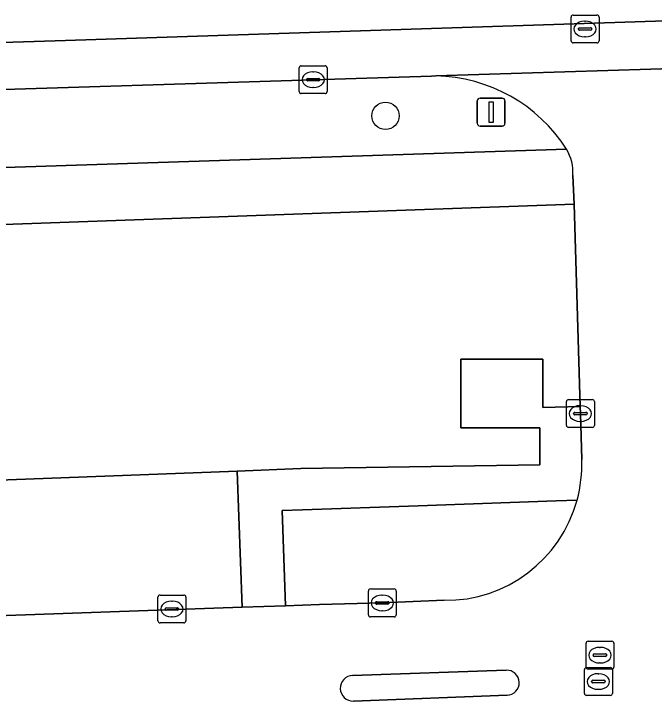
# Model space of a CAD drawing. Extents: x 160554 to 161248, y 385329 to 386506.
# Drawn here: x 160952.05 to 160974.98, y 386426.48 to 386451.53 of the extents above; entities that cross this region are included whole.
import ezdxf

# ---------------------------------------------------------------- set-up
doc = ezdxf.new("R2010")
doc.units = 0
for name, color, linetype in [('IMGEO_Berm_groen', 7, 'Continuous'), ('IMGEO_Boom', 7, 'Continuous'), ('IMGEO_Groenvoorziening', 7, 'Continuous'), ('IMGEO_Kolk', 7, 'Continuous'), ('IMGEO_Lichtmast', 7, 'Continuous'), ('IMGEO_Parkeervlak_open', 7, 'Continuous'), ('IMGEO_Rijbaan_lokaal_gesloten', 7, 'Continuous'), ('IMGEO_Rijbaan_lokaal_open', 7, 'Continuous'), ('IMGEO_Rioolput', 7, 'Continuous'), ('IMGEO_Verkeerseiland_open', 7, 'Continuous'), ('IMGEO_Voetpad_open', 7, 'Continuous')]:
    doc.layers.add(name, color=color, linetype=linetype)

msp = doc.modelspace()

# ---------------------------------------------------------------- linework, layer by layer
at = {"layer": 'IMGEO_Berm_groen'}
msp.add_lwpolyline([(160967.167, 386449.316), (160967.01, 386449.301), (160962.771, 386449.179), (160949.769, 386448.768), (160937.326, 386448.383), (160930.106, 386448.161), (160930.229, 386445.311), (160931.965, 386445.388), (160971.853, 386446.687)], dxfattribs=at)
msp.add_arc((160967.047, 386443.612), 5.706, 32.6158, 88.7964, dxfattribs=at)
at = {"layer": 'IMGEO_Boom'}
msp.add_circle((160965.362, 386447.881), 0.489, dxfattribs=at)
at = {"layer": 'IMGEO_Groenvoorziening'}
for points in [[(160960.041, 386435.154), (160962.332, 386435.242), (160970.895, 386435.378), (160970.895, 386436.703), (160968.056, 386436.703), (160968.056, 386439.167), (160971.006, 386439.167), (160971.006, 386437.437), (160972.339, 386437.466), (160972.126, 386444.713), (160937.591, 386443.488), (160886.276, 386441.629), (160825.373, 386439.458), (160814.834, 386439.093), (160800.419, 386438.624), (160707.062, 386435.203)], [(160832.564, 386427.954), (160832.415, 386432.441), (160832.662, 386432.449), (160844.831, 386432.859), (160845.815, 386432.892), (160848.916, 386428.833), (160848.974, 386428.529), (160859.611, 386428.949), (160859.87, 386428.958), (160868.522, 386429.265), (160870.523, 386429.336), (160870.398, 386431.926), (160874.728, 386432.054), (160889.661, 386432.6), (160941.272, 386434.425), (160943.281, 386434.512), (160960.041, 386435.154)], [(160972.228, 386434.113), (160971.481, 386434.087), (160966.538, 386433.913), (160962.383, 386433.768), (160961.659, 386433.742), (160961.778, 386430.325), (160962.998, 386430.367), (160965.248, 386430.429), (160967.467, 386430.523)]]:
    msp.add_lwpolyline(points, dxfattribs=at)
msp.add_arc((160967.532, 386435.388), 4.866, 269.2305, 344.8052, dxfattribs=at)
at = {"layer": 'IMGEO_Kolk'}
for p, q in [((160962.27, 386448.753), (160962.27, 386449.605)), ((160962.345, 386449.679), (160963.197, 386449.679)), ((160963.271, 386449.605), (160963.271, 386448.753)), ((160962.758, 386449.459), (160962.783, 386449.459)), ((160962.529, 386449.173), (160962.529, 386449.185)), ((160962.967, 386449.136), (160962.569, 386449.136)), ((160962.572, 386449.222), (160962.97, 386449.222)), ((160963.013, 386449.185), (160963.013, 386449.173)), ((160962.781, 386448.899), (160962.756, 386448.899)), ((160963.197, 386448.679), (160962.345, 386448.679)), ((160971.845, 386436.789), (160971.845, 386437.641)), ((160971.92, 386437.715), (160972.772, 386437.715)), ((160972.846, 386437.641), (160972.846, 386436.789)), ((160972.333, 386437.495), (160972.358, 386437.495)), ((160972.104, 386437.209), (160972.104, 386437.221)), ((160972.542, 386437.172), (160972.144, 386437.172)), ((160972.147, 386437.258), (160972.545, 386437.258)), ((160972.588, 386437.221), (160972.588, 386437.209)), ((160972.356, 386436.935), (160972.331, 386436.935)), ((160972.772, 386436.715), (160971.92, 386436.715)), ((160964.747, 386430.003), (160964.747, 386430.855)), ((160964.822, 386430.929), (160965.674, 386430.929)), ((160965.748, 386430.855), (160965.748, 386430.003)), ((160957.207, 386429.786), (160957.207, 386430.638)), ((160957.282, 386430.712), (160958.134, 386430.712)), ((160958.208, 386430.638), (160958.208, 386429.786)), ((160965.235, 386430.709), (160965.26, 386430.709)), ((160957.695, 386430.492), (160957.72, 386430.492)), ((160965.006, 386430.423), (160965.006, 386430.435)), ((160965.444, 386430.386), (160965.046, 386430.386)), ((160965.049, 386430.472), (160965.447, 386430.472)), ((160965.49, 386430.435), (160965.49, 386430.423)), ((160957.466, 386430.206), (160957.466, 386430.218)), ((160957.904, 386430.169), (160957.506, 386430.169)), ((160957.509, 386430.255), (160957.907, 386430.255)), ((160957.95, 386430.218), (160957.95, 386430.206)), ((160965.258, 386430.149), (160965.233, 386430.149)), ((160957.718, 386429.932), (160957.693, 386429.932)), ((160965.674, 386429.929), (160964.822, 386429.929)), ((160958.134, 386429.712), (160957.282, 386429.712))]:
    msp.add_line(p, q, dxfattribs=at)
for points in [[(160962.27, 386448.753), (160962.27, 386449.605)], [(160962.345, 386449.679), (160963.197, 386449.679)], [(160963.271, 386449.605), (160963.271, 386448.753)], [(160963.197, 386448.679), (160962.345, 386448.679)], [(160971.845, 386436.789), (160971.845, 386437.641)], [(160971.92, 386437.715), (160972.772, 386437.715)], [(160972.846, 386437.641), (160972.846, 386436.789)], [(160972.772, 386436.715), (160971.92, 386436.715)], [(160964.747, 386430.003), (160964.747, 386430.855)], [(160964.822, 386430.929), (160965.674, 386430.929)], [(160965.748, 386430.855), (160965.748, 386430.003)], [(160957.207, 386429.786), (160957.207, 386430.638)], [(160957.282, 386430.712), (160958.134, 386430.712)], [(160958.208, 386430.638), (160958.208, 386429.786)], [(160965.674, 386429.929), (160964.822, 386429.929)], [(160958.134, 386429.712), (160957.282, 386429.712)]]:
    msp.add_lwpolyline(points, dxfattribs=at)
for centre, radius, start, end in [((160962.347, 386449.603), 0.0765, 91.552, 178.448), ((160962.347, 386449.603), 0.0765, 91.552, 178.448), ((160963.195, 386449.603), 0.0765, 1.552, 88.448), ((160963.195, 386449.603), 0.0765, 1.552, 88.448), ((160962.569, 386449.182), 0.0403, 85.8775, 175.7526), ((160962.566, 386449.172), 0.0366, 178.938, 274.7102), ((160962.97, 386449.179), 0.043, 264.8664, 352.4533), ((160962.974, 386449.184), 0.0386, 1.7309, 96.639), ((160962.347, 386448.755), 0.0765, 181.552, 268.448), ((160962.347, 386448.755), 0.0765, 181.552, 268.448), ((160963.195, 386448.755), 0.0765, 271.552, 358.448), ((160963.195, 386448.755), 0.0765, 271.552, 358.448), ((160971.922, 386437.639), 0.0765, 91.552, 178.448), ((160971.922, 386437.639), 0.0765, 91.552, 178.448), ((160972.77, 386437.639), 0.0765, 1.552, 88.448), ((160972.77, 386437.639), 0.0765, 1.552, 88.448), ((160972.144, 386437.218), 0.0403, 85.8775, 175.7526), ((160972.141, 386437.208), 0.0366, 178.938, 274.7102), ((160972.545, 386437.215), 0.043, 264.8664, 352.4533), ((160972.549, 386437.22), 0.0386, 1.7309, 96.639), ((160971.922, 386436.791), 0.0765, 181.552, 268.448), ((160971.922, 386436.791), 0.0765, 181.552, 268.448), ((160972.77, 386436.791), 0.0765, 271.552, 358.448), ((160972.77, 386436.791), 0.0765, 271.552, 358.448), ((160964.824, 386430.853), 0.0765, 91.552, 178.448), ((160964.824, 386430.853), 0.0765, 91.552, 178.448), ((160965.672, 386430.853), 0.0765, 1.552, 88.448), ((160965.672, 386430.853), 0.0765, 1.552, 88.448), ((160957.284, 386430.636), 0.0765, 91.552, 178.448), ((160957.284, 386430.636), 0.0765, 91.552, 178.448), ((160958.132, 386430.636), 0.0765, 1.552, 88.448), ((160958.132, 386430.636), 0.0765, 1.552, 88.448), ((160965.046, 386430.432), 0.0403, 85.8775, 175.7526), ((160965.043, 386430.422), 0.0366, 178.938, 274.7102), ((160965.447, 386430.429), 0.043, 264.8664, 352.4533), ((160965.451, 386430.434), 0.0386, 1.7309, 96.639), ((160957.506, 386430.215), 0.0403, 85.8775, 175.7526), ((160957.503, 386430.205), 0.0366, 178.938, 274.7102), ((160957.907, 386430.212), 0.043, 264.8664, 352.4533), ((160957.911, 386430.217), 0.0386, 1.7309, 96.639), ((160957.284, 386429.788), 0.0765, 181.552, 268.448), ((160957.284, 386429.788), 0.0765, 181.552, 268.448), ((160958.132, 386429.788), 0.0765, 271.552, 358.448), ((160958.132, 386429.788), 0.0765, 271.552, 358.448), ((160964.824, 386430.005), 0.0765, 181.552, 268.448), ((160964.824, 386430.005), 0.0765, 181.552, 268.448), ((160965.672, 386430.005), 0.0765, 271.552, 358.448), ((160965.672, 386430.005), 0.0765, 271.552, 358.448)]:
    msp.add_arc(centre, radius, start, end, dxfattribs=at)
for centre, major_axis, ratio, start_param, end_param in [((160962.757, 386449.179), (-0.387, 0.002), 0.722429, 4.712389, 7.853982), ((160962.782, 386449.179), (-0.39, 0.002), 0.717154, 1.570796, 4.712389), ((160972.332, 386437.215), (-0.387, 0.002), 0.722429, 4.712389, 7.853982), ((160972.357, 386437.215), (-0.39, 0.002), 0.717154, 1.570796, 4.712389), ((160965.234, 386430.429), (-0.387, 0.002), 0.722429, 4.712389, 7.853982), ((160965.259, 386430.429), (-0.39, 0.002), 0.717154, 1.570796, 4.712389), ((160957.694, 386430.212), (-0.387, 0.002), 0.722429, 4.712389, 7.853982), ((160957.719, 386430.212), (-0.39, 0.002), 0.717154, 1.570796, 4.712389)]:
    msp.add_ellipse(centre, major_axis=major_axis, ratio=ratio, start_param=start_param, end_param=end_param, dxfattribs=at)
at = {"layer": 'IMGEO_Lichtmast'}
for p, q in [((160968.651, 386447.616), (160968.651, 386448.416)), ((160968.651, 386448.416), (160968.651, 386447.616)), ((160968.751, 386448.516), (160969.541, 386448.516)), ((160969.541, 386448.516), (160968.751, 386448.516)), ((160969.641, 386448.416), (160969.641, 386447.616)), ((160969.641, 386447.616), (160969.641, 386448.416)), ((160969.541, 386447.516), (160968.751, 386447.516)), ((160968.751, 386447.516), (160969.541, 386447.516))]:
    msp.add_line(p, q, dxfattribs=at)
msp.add_lwpolyline([(160969.071, 386448.391), (160969.221, 386448.391), (160969.221, 386447.641), (160969.071, 386447.641), (160969.071, 386448.391)], dxfattribs=at)
for centre, start, end in [((160968.751, 386448.416), 90, 180), ((160968.751, 386448.416), 90, 180), ((160969.541, 386448.416), 0, 90), ((160969.541, 386448.416), 360, 90), ((160968.751, 386447.616), 180, 270), ((160968.751, 386447.616), 180, 270), ((160969.541, 386447.616), 270, 0), ((160969.541, 386447.616), 270, 0)]:
    msp.add_arc(centre, 0.1, start, end, dxfattribs=at)
at = {"layer": 'IMGEO_Parkeervlak_open'}
msp.add_lwpolyline([(160960.041, 386435.154), (160943.281, 386434.512), (160941.272, 386434.425), (160889.661, 386432.6), (160874.728, 386432.054), (160870.398, 386431.926), (160870.523, 386429.336), (160868.522, 386429.265), (160868.579, 386427.653), (160868.603, 386426.969), (160890.04, 386427.78), (160896.441, 386427.955), (160941.909, 386429.625), (160942.99, 386429.67), (160960.229, 386430.271)], close=True, dxfattribs=at)
at = {"layer": 'IMGEO_Rijbaan_lokaal_gesloten'}
msp.add_lwpolyline([(160949.769, 386448.768), (160962.771, 386449.179), (160967.01, 386449.301), (160967.167, 386449.316), (160977.951, 386449.648), (160977.958, 386451.373), (160953.521, 386450.568), (160901.237, 386448.921), (160852.696, 386447.375), (160852.687, 386446.189), (160852.709, 386445.698), (160853.973, 386445.744), (160870.471, 386446.27), (160885.916, 386446.755), (160901.39, 386447.249), (160920.861, 386447.876), (160926.175, 386448.04), (160930.106, 386448.161), (160937.326, 386448.383)], close=True, dxfattribs=at)
at = {"layer": 'IMGEO_Rijbaan_lokaal_open'}
msp.add_lwpolyline([(160953.521, 386450.568), (160977.958, 386451.373), (160977.884, 386454.459), (160977.113, 386454.414), (160968.089, 386454.126), (160914.745, 386452.456), (160852.696, 386450.515), (160852.71, 386452.225), (160849.907, 386452.172), (160848.813, 386452.129), (160848.661, 386452.071), (160848.499, 386452.009), (160841.687, 386448.669), (160835.715, 386445.741), (160834.902, 386445.264), (160834.889, 386445.05), (160837.531, 386445.137), (160852.709, 386445.698), (160852.687, 386446.189), (160852.696, 386447.375), (160901.237, 386448.921)], close=True, dxfattribs=at)
for points in [[(160972.851, 386421.67), (160972.902, 386419.308), (160978.929, 386419.462), (160978.714, 386426.509), (160978.385, 386436.961), (160978.311, 386439.139), (160977.951, 386449.648), (160967.167, 386449.316)], [(160972.076, 386445.745), (160972.126, 386444.713), (160972.339, 386437.466), (160972.346, 386437.215), (160972.395, 386435.57)], [(160967.467, 386430.523), (160965.248, 386430.429), (160962.998, 386430.367), (160961.778, 386430.325), (160960.229, 386430.271), (160942.99, 386429.67), (160941.909, 386429.625), (160896.441, 386427.955), (160890.04, 386427.78), (160868.603, 386426.969), (160869.199, 386409.885), (160871.867, 386409.978), (160875.639, 386410.104), (160875.826, 386410.11), (160877.608, 386410.169), (160877.584, 386411.934)], [(160964.183, 386427.829), (160969.687, 386428.019)], [(160969.72, 386427.118), (160964.213, 386426.908)]]:
    msp.add_lwpolyline(points, dxfattribs=at)
for centre, radius, start, end in [((160967.047, 386443.612), 5.706, 32.6158, 88.7964), ((160970.433, 386445.854), 1.646, 356.2208, 30.4161), ((160967.559, 386435.386), 4.839, 344.7457, 2.177), ((160967.532, 386435.388), 4.866, 269.2305, 344.8052), ((160964.203, 386427.369), 0.461, 92.4297, 271.3016), ((160969.703, 386427.568), 0.451, 272.1063, 92.0888)]:
    msp.add_arc(centre, radius, start, end, dxfattribs=at)
at = {"layer": 'IMGEO_Rioolput'}
for p, q in [((160972.013, 386450.57), (160972.013, 386451.422)), ((160972.088, 386451.496), (160972.94, 386451.496)), ((160973.014, 386451.422), (160973.014, 386450.57)), ((160972.501, 386451.276), (160972.526, 386451.276)), ((160972.272, 386450.99), (160972.272, 386451.002)), ((160972.71, 386450.953), (160972.312, 386450.953)), ((160972.315, 386451.039), (160972.713, 386451.039)), ((160972.756, 386451.002), (160972.756, 386450.99)), ((160972.524, 386450.716), (160972.499, 386450.716)), ((160972.94, 386450.496), (160972.088, 386450.496)), ((160972.622, 386429.057), (160973.474, 386429.057)), ((160972.547, 386428.131), (160972.547, 386428.983)), ((160973.035, 386428.837), (160973.06, 386428.837)), ((160973.548, 386428.983), (160973.548, 386428.131)), ((160972.806, 386428.551), (160972.806, 386428.563)), ((160972.849, 386428.6), (160973.247, 386428.6)), ((160973.29, 386428.563), (160973.29, 386428.551)), ((160973.244, 386428.514), (160972.846, 386428.514)), ((160973.058, 386428.277), (160973.033, 386428.277)), ((160972.49, 386427.186), (160972.49, 386428.038)), ((160972.565, 386428.112), (160973.417, 386428.112)), ((160973.474, 386428.057), (160972.622, 386428.057)), ((160973.491, 386428.038), (160973.491, 386427.186)), ((160972.978, 386427.892), (160973.003, 386427.892)), ((160972.749, 386427.606), (160972.749, 386427.618)), ((160973.187, 386427.569), (160972.789, 386427.569)), ((160972.792, 386427.655), (160973.19, 386427.655)), ((160973.233, 386427.618), (160973.233, 386427.606)), ((160973.001, 386427.332), (160972.976, 386427.332)), ((160973.417, 386427.112), (160972.565, 386427.112))]:
    msp.add_line(p, q, dxfattribs=at)
for points in [[(160972.013, 386450.57), (160972.013, 386451.422)], [(160972.088, 386451.496), (160972.94, 386451.496)], [(160973.014, 386451.422), (160973.014, 386450.57)], [(160972.94, 386450.496), (160972.088, 386450.496)], [(160972.622, 386429.057), (160973.474, 386429.057)], [(160972.547, 386428.131), (160972.547, 386428.983)], [(160973.548, 386428.983), (160973.548, 386428.131)], [(160972.49, 386427.186), (160972.49, 386428.038)], [(160972.565, 386428.112), (160973.417, 386428.112)], [(160973.474, 386428.057), (160972.622, 386428.057)], [(160973.491, 386428.038), (160973.491, 386427.186)], [(160973.417, 386427.112), (160972.565, 386427.112)]]:
    msp.add_lwpolyline(points, dxfattribs=at)
for centre, radius, start, end in [((160972.09, 386451.42), 0.0765, 91.552, 178.448), ((160972.09, 386451.42), 0.0765, 91.552, 178.448), ((160972.938, 386451.42), 0.0765, 1.552, 88.448), ((160972.938, 386451.42), 0.0765, 1.552, 88.448), ((160972.312, 386450.999), 0.0403, 85.8775, 175.7526), ((160972.309, 386450.989), 0.0366, 178.938, 274.7102), ((160972.713, 386450.996), 0.043, 264.8664, 352.4533), ((160972.717, 386451.001), 0.0386, 1.7309, 96.639), ((160972.09, 386450.572), 0.0765, 181.552, 268.448), ((160972.09, 386450.572), 0.0765, 181.552, 268.448), ((160972.938, 386450.572), 0.0765, 271.552, 358.448), ((160972.938, 386450.572), 0.0765, 271.552, 358.448), ((160972.624, 386428.981), 0.0765, 91.552, 178.448), ((160972.624, 386428.981), 0.0765, 91.552, 178.448), ((160973.472, 386428.981), 0.0765, 1.552, 88.448), ((160973.472, 386428.981), 0.0765, 1.552, 88.448), ((160972.846, 386428.56), 0.0403, 85.8775, 175.7526), ((160972.843, 386428.55), 0.0366, 178.938, 274.7102), ((160973.247, 386428.557), 0.043, 264.8664, 352.4533), ((160973.251, 386428.562), 0.0386, 1.7309, 96.639), ((160972.567, 386428.036), 0.0765, 91.552, 178.448), ((160972.567, 386428.036), 0.0765, 91.552, 178.448), ((160972.624, 386428.133), 0.0765, 181.552, 268.448), ((160972.624, 386428.133), 0.0765, 181.552, 268.448), ((160973.415, 386428.036), 0.0765, 1.552, 88.448), ((160973.415, 386428.036), 0.0765, 1.552, 88.448), ((160973.472, 386428.133), 0.0765, 271.552, 358.448), ((160973.472, 386428.133), 0.0765, 271.552, 358.448), ((160972.789, 386427.615), 0.0403, 85.8775, 175.7526), ((160972.786, 386427.605), 0.0366, 178.938, 274.7102), ((160973.19, 386427.612), 0.043, 264.8664, 352.4533), ((160973.194, 386427.617), 0.0386, 1.7309, 96.639), ((160972.567, 386427.188), 0.0765, 181.552, 268.448), ((160972.567, 386427.188), 0.0765, 181.552, 268.448), ((160973.415, 386427.188), 0.0765, 271.552, 358.448), ((160973.415, 386427.188), 0.0765, 271.552, 358.448)]:
    msp.add_arc(centre, radius, start, end, dxfattribs=at)
for centre, major_axis, ratio, start_param, end_param in [((160972.5, 386450.996), (-0.387, 0.002), 0.722429, 4.712389, 7.853982), ((160972.525, 386450.996), (-0.39, 0.002), 0.717154, 1.570796, 4.712389), ((160973.034, 386428.557), (-0.387, 0.002), 0.722429, 4.712389, 7.853982), ((160973.059, 386428.557), (-0.39, 0.002), 0.717154, 1.570796, 4.712389), ((160972.977, 386427.612), (-0.387, 0.002), 0.722429, 4.712389, 7.853982), ((160973.002, 386427.612), (-0.39, 0.002), 0.717154, 1.570796, 4.712389)]:
    msp.add_ellipse(centre, major_axis=major_axis, ratio=ratio, start_param=start_param, end_param=end_param, dxfattribs=at)
at = {"layer": 'IMGEO_Verkeerseiland_open'}
for points in [[(160969.687, 386428.019), (160964.183, 386427.829)], [(160964.213, 386426.908), (160969.72, 386427.118)]]:
    msp.add_lwpolyline(points, dxfattribs=at)
for centre, radius, start, end in [((160964.203, 386427.369), 0.461, 92.4297, 271.3016), ((160969.703, 386427.568), 0.451, 272.1063, 92.0888)]:
    msp.add_arc(centre, radius, start, end, dxfattribs=at)
at = {"layer": 'IMGEO_Voetpad_open'}
for points in [[(160971.853, 386446.687), (160931.965, 386445.388), (160930.229, 386445.311), (160930.106, 386448.161), (160926.175, 386448.04), (160926.308, 386445.166), (160924.485, 386445.112), (160886.196, 386443.598), (160825.332, 386441.461)], [(160972.126, 386444.713), (160972.076, 386445.745)], [(160825.373, 386439.458), (160886.276, 386441.629), (160937.591, 386443.488), (160972.126, 386444.713)], [(160972.395, 386435.57), (160972.346, 386437.215), (160972.339, 386437.466), (160971.006, 386437.437), (160971.006, 386439.167), (160968.056, 386439.167), (160968.056, 386436.703), (160970.895, 386436.703), (160970.895, 386435.378), (160962.332, 386435.242), (160960.041, 386435.154), (160960.229, 386430.271), (160961.778, 386430.325), (160961.659, 386433.742), (160962.383, 386433.768), (160966.538, 386433.913), (160971.481, 386434.087), (160972.228, 386434.113)]]:
    msp.add_lwpolyline(points, dxfattribs=at)
for centre, radius, start, end in [((160970.433, 386445.854), 1.646, 356.2208, 30.4161), ((160967.559, 386435.386), 4.839, 344.7457, 2.177)]:
    msp.add_arc(centre, radius, start, end, dxfattribs=at)

doc.saveas('drawing.dxf')
